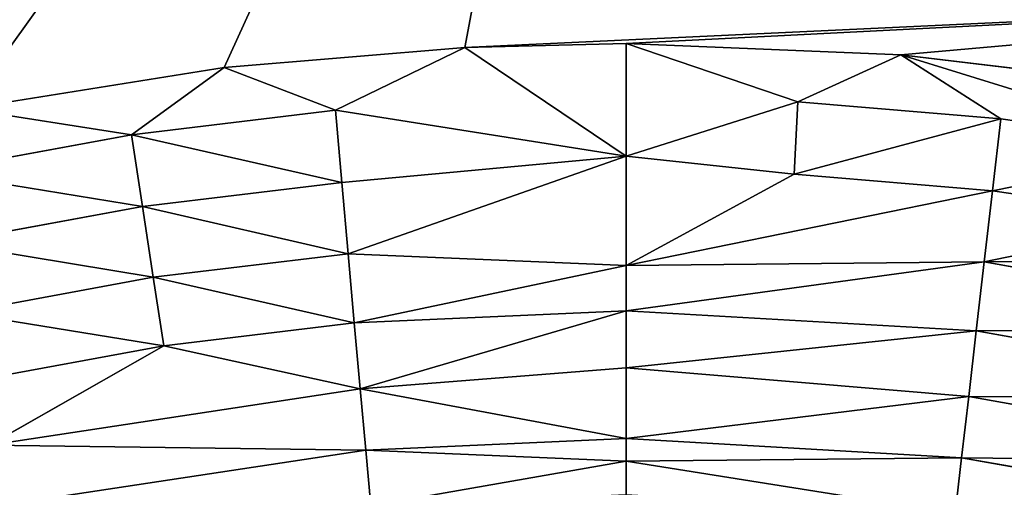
# Model space of a CAD drawing. Extents: x 0 to 605, y 0 to 400.
# Tile 568 of 656: x 298.02 to 305.18, y 226.54 to 229.94. Entities that reach past the tile are written whole.
import ezdxf

# ---------------------------------------------------------------- set-up
doc = ezdxf.new("R2010")
doc.units = 0
doc.header["$LTSCALE"] = 25.4
doc.layers.get('0').update_dxf_attribs({"linetype": 'CONTINUOUS'})

# ---------------------------------------------------------------- blocks, each defined once
blk = doc.blocks.new('ATLANTA610_-_S_STL')
at = {"color": 0}
for p, q in [((302.6973, 25.684, 163.8821), (297.8894, 25.4585, 170.5904)), ((302.6973, 25.684, 163.8821), (297.8894, 25.4585, 170.5904)), ((299.7717, 25.4667, 170.2905), (297.8894, 25.4585, 170.5904)), ((299.7717, 25.4667, 170.2905), (297.8894, 25.4585, 170.5904)), ((299.0985, 25.4368, 170.7796), (297.8894, 25.4585, 170.5904)), ((299.0985, 25.4368, 170.7796), (297.8894, 25.4585, 170.5904)), ((299.0985, 25.4368, 170.7796), (299.7717, 25.4667, 170.2905)), ((299.0985, 25.4368, 170.7796), (299.7717, 25.4667, 170.2905)), ((299.0985, 25.4368, 170.7796), (300.5811, 25.4417, 170.6012)), ((299.0985, 25.4368, 170.7796), (300.5811, 25.4417, 170.6012)), ((301.5224, 25.4707, 170.1441), (299.7717, 25.4667, 170.2905)), ((301.5224, 25.4707, 170.1441), (299.7717, 25.4667, 170.2905)), ((300.5811, 25.4417, 170.6012), (299.7717, 25.4667, 170.2905)), ((300.5811, 25.4417, 170.6012), (299.7717, 25.4667, 170.2905)), ((300.5811, 25.4417, 170.6012), (301.5224, 25.4707, 170.1441)), ((300.5811, 25.4417, 170.6012), (301.5224, 25.4707, 170.1441)), ((300.5811, 25.4417, 170.6012), (302.6969, 25.3785, 170.9366)), ((300.5811, 25.4417, 170.6012), (302.6969, 25.3785, 170.9366)), ((300.5811, 25.4417, 170.6012), (300.6277, 25.3556, 171.1266)), ((300.5811, 25.4417, 170.6012), (300.6277, 25.3556, 171.1266)), ((302.6972, 25.4713, 170.116), (301.5224, 25.4707, 170.1441)), ((302.6972, 25.4713, 170.116), (301.5224, 25.4707, 170.1441)), ((301.5224, 25.4707, 170.1441), (302.6969, 25.3785, 170.9366)), ((301.5224, 25.4707, 170.1441), (302.6969, 25.3785, 170.9366)), ((302.6969, 25.3785, 170.9366), (302.6972, 25.4713, 170.116)), ((302.6969, 25.3785, 170.9366), (302.6972, 25.4713, 170.116)), ((302.6969, 25.3785, 170.9366), (303.9472, 25.4434, 170.54)), ((302.6969, 25.3785, 170.9366), (303.9472, 25.4434, 170.54)), ((304.6969, 25.4693, 170.1973), (302.6972, 25.4713, 170.116)), ((302.6972, 25.4713, 170.116), (303.9472, 25.4434, 170.54)), ((302.6972, 25.4713, 170.116), (303.9472, 25.4434, 170.54)), ((304.6969, 25.4693, 170.1973), (302.6972, 25.4713, 170.116)), ((303.9472, 25.4434, 170.54), (303.9197, 25.3573, 171.0668)), ((303.9472, 25.4434, 170.54), (303.9197, 25.3573, 171.0668)), ((303.9472, 25.4434, 170.54), (304.6969, 25.4693, 170.1973)), ((303.9472, 25.4434, 170.54), (304.6969, 25.4693, 170.1973)), ((303.9472, 25.4434, 170.54), (305.4234, 25.44, 170.6631)), ((303.9472, 25.4434, 170.54), (305.4234, 25.44, 170.6631)), ((305.4234, 25.44, 170.6631), (304.6969, 25.4693, 170.1973)), ((305.4234, 25.44, 170.6631), (304.6969, 25.4693, 170.1973)), ((306.8919, 25.4341, 170.8778), (304.6969, 25.4693, 170.1973)), ((306.8919, 25.4341, 170.8778), (304.6969, 25.4693, 170.1973)), ((306.5583, 25.4631, 170.4208), (304.6969, 25.4693, 170.1973)), ((306.5583, 25.4631, 170.4208), (304.6969, 25.4693, 170.1973)), ((305.4234, 25.44, 170.6631), (305.3634, 25.3539, 171.1872)), ((305.4234, 25.44, 170.6631), (305.3634, 25.3539, 171.1872)), ((305.4234, 25.44, 170.6631), (306.8919, 25.4341, 170.8778)), ((305.4234, 25.44, 170.6631), (306.8919, 25.4341, 170.8778)), ((297.6303, 25.4293, 171.05), (299.0985, 25.4368, 170.7796)), ((297.6303, 25.4293, 171.05), (299.0985, 25.4368, 170.7796)), ((299.0985, 25.4368, 170.7796), (299.1778, 25.3506, 171.3011)), ((299.0985, 25.4368, 170.7796), (299.1778, 25.3506, 171.3011)), ((302.6969, 25.3785, 170.9366), (300.6277, 25.3556, 171.1266)), ((302.6969, 25.3785, 170.9366), (300.6277, 25.3556, 171.1266)), ((302.6969, 25.3785, 170.9366), (300.6739, 25.2116, 171.6459)), ((302.6969, 25.3785, 170.9366), (300.6739, 25.2116, 171.6459)), ((302.6971, 25.1519, 171.7307), (302.6969, 25.3785, 170.9366)), ((302.6969, 25.3785, 170.9366), (303.9197, 25.3573, 171.0668)), ((302.6969, 25.3785, 170.9366), (303.9197, 25.3573, 171.0668)), ((302.6971, 25.1519, 171.7307), (302.6969, 25.3785, 170.9366)), ((299.1778, 25.3506, 171.3011), (297.7418, 25.3431, 171.5656)), ((299.1778, 25.3506, 171.3011), (297.7418, 25.3431, 171.5656)), ((300.6277, 25.3556, 171.1266), (299.1778, 25.3506, 171.3011)), ((300.6277, 25.3556, 171.1266), (299.1778, 25.3506, 171.3011)), ((299.1778, 25.3506, 171.3011), (299.2564, 25.2066, 171.8165)), ((299.1778, 25.3506, 171.3011), (299.2564, 25.2066, 171.8165)), ((300.6277, 25.3556, 171.1266), (300.6739, 25.2116, 171.6459)), ((300.6277, 25.3556, 171.1266), (300.6739, 25.2116, 171.6459)), ((303.9197, 25.3573, 171.0668), (302.6971, 25.1519, 171.7307)), ((303.9197, 25.3573, 171.0668), (302.6971, 25.1519, 171.7307)), ((305.3634, 25.3539, 171.1872), (302.6971, 25.1519, 171.7307)), ((305.3634, 25.3539, 171.1872), (302.6971, 25.1519, 171.7307)), ((305.3634, 25.3539, 171.1872), (303.9197, 25.3573, 171.0668)), ((305.3634, 25.3539, 171.1872), (303.9197, 25.3573, 171.0668)), ((305.3039, 25.2099, 171.7051), (305.3634, 25.3539, 171.1872)), ((305.3039, 25.2099, 171.7051), (305.3634, 25.3539, 171.1872)), ((306.7996, 25.3479, 171.3972), (305.3039, 25.2099, 171.7051)), ((306.7996, 25.3479, 171.3972), (305.3039, 25.2099, 171.7051)), ((308.2197, 25.3395, 171.6956), (305.3039, 25.2099, 171.7051)), ((308.2197, 25.3395, 171.6956), (305.3039, 25.2099, 171.7051)), ((306.7996, 25.3479, 171.3972), (305.3634, 25.3539, 171.1872)), ((306.7996, 25.3479, 171.3972), (305.3634, 25.3539, 171.1872)), ((297.8524, 25.1991, 172.0751), (299.2564, 25.2066, 171.8165)), ((297.8524, 25.1991, 172.0751), (299.2564, 25.2066, 171.8165)), ((299.2564, 25.2066, 171.8165), (300.6739, 25.2116, 171.6459)), ((299.2564, 25.2066, 171.8165), (300.6739, 25.2116, 171.6459)), ((299.2564, 25.2066, 171.8165), (299.3328, 25.0058, 172.3163)), ((299.2564, 25.2066, 171.8165), (299.3328, 25.0058, 172.3163)), ((300.6739, 25.2116, 171.6459), (302.6971, 25.1519, 171.7307)), ((300.6739, 25.2116, 171.6459), (302.6971, 25.1519, 171.7307)), ((300.6739, 25.2116, 171.6459), (300.7189, 25.0108, 172.1495)), ((300.6739, 25.2116, 171.6459), (300.7189, 25.0108, 172.1495)), ((302.6971, 25.1519, 171.7307), (300.7189, 25.0108, 172.1495)), ((302.6971, 25.1519, 171.7307), (300.7189, 25.0108, 172.1495)), ((302.6971, 25.0132, 172.062), (305.3039, 25.2099, 171.7051)), ((305.3039, 25.2099, 171.7051), (302.6971, 25.1519, 171.7307)), ((305.3039, 25.2099, 171.7051), (302.6971, 25.1519, 171.7307)), ((302.6971, 25.0132, 172.062), (305.3039, 25.2099, 171.7051)), ((302.6971, 25.0132, 172.062), (302.6971, 25.1519, 171.7307)), ((302.6971, 25.0132, 172.062), (302.6971, 25.1519, 171.7307)), ((305.3039, 25.2099, 171.7051), (305.246, 25.0091, 172.2074)), ((305.3039, 25.2099, 171.7051), (305.246, 25.0091, 172.2074)), ((305.3039, 25.2099, 171.7051), (308.0965, 25.1955, 172.2022)), ((305.3039, 25.2099, 171.7051), (308.0965, 25.1955, 172.2022)), ((300.7189, 25.0108, 172.1495), (299.3328, 25.0058, 172.3163)), ((300.7189, 25.0108, 172.1495), (299.3328, 25.0058, 172.3163)), ((300.7189, 25.0108, 172.1495), (302.6971, 25.0132, 172.062)), ((300.7189, 25.0108, 172.1495), (302.6971, 25.0132, 172.062)), ((300.7189, 25.0108, 172.1495), (300.7617, 24.7562, 172.6284)), ((300.7189, 25.0108, 172.1495), (300.7617, 24.7562, 172.6284)), ((302.6971, 25.0132, 172.062), (300.7617, 24.7562, 172.6284)), ((302.6971, 25.0132, 172.062), (300.7617, 24.7562, 172.6284)), ((302.6973, 24.7977, 172.4767), (302.6971, 25.0132, 172.062)), ((302.6971, 25.0132, 172.062), (305.246, 25.0091, 172.2074)), ((302.6971, 25.0132, 172.062), (305.246, 25.0091, 172.2074)), ((302.6973, 24.7977, 172.4767), (302.6971, 25.0132, 172.062)), ((305.246, 25.0091, 172.2074), (302.6973, 24.7977, 172.4767)), ((305.246, 25.0091, 172.2074), (302.6973, 24.7977, 172.4767)), ((305.246, 25.0091, 172.2074), (305.1907, 24.7545, 172.685)), ((305.246, 25.0091, 172.2074), (305.1907, 24.7545, 172.685)), ((307.9767, 24.9947, 172.6934), (305.246, 25.0091, 172.2074)), ((307.9767, 24.9947, 172.6934), (305.246, 25.0091, 172.2074)), ((299.3328, 25.0058, 172.3163), (297.96, 24.9983, 172.5691)), ((299.3328, 25.0058, 172.3163), (297.96, 24.9983, 172.5691)), ((299.3328, 25.0058, 172.3163), (298.0627, 24.7438, 173.0388)), ((299.3328, 25.0058, 172.3163), (298.0627, 24.7438, 173.0388)), ((299.3328, 25.0058, 172.3163), (300.7617, 24.7562, 172.6284)), ((299.3328, 25.0058, 172.3163), (300.7617, 24.7562, 172.6284)), ((302.6973, 24.7977, 172.4767), (300.7617, 24.7562, 172.6284)), ((302.6973, 24.7977, 172.4767), (300.7617, 24.7562, 172.6284)), ((302.6974, 24.4553, 172.9905), (302.6973, 24.7977, 172.4767)), ((302.6973, 24.7977, 172.4767), (305.1907, 24.7545, 172.685)), ((302.6973, 24.7977, 172.4767), (305.1907, 24.7545, 172.685)), ((302.6974, 24.4553, 172.9905), (302.6973, 24.7977, 172.4767)), ((298.0627, 24.7438, 173.0388), (300.7617, 24.7562, 172.6284)), ((298.0627, 24.7438, 173.0388), (300.7617, 24.7562, 172.6284)), ((300.7617, 24.7562, 172.6284), (302.6974, 24.4553, 172.9905)), ((300.7617, 24.7562, 172.6284), (302.6974, 24.4553, 172.9905)), ((300.7617, 24.7562, 172.6284), (300.8018, 24.4529, 173.0743)), ((300.7617, 24.7562, 172.6284), (300.8018, 24.4529, 173.0743)), ((302.6974, 24.4553, 172.9905), (305.1907, 24.7545, 172.685)), ((302.6974, 24.4553, 172.9905), (305.1907, 24.7545, 172.685)), ((305.1907, 24.7545, 172.685), (305.139, 24.4512, 173.1298)), ((305.1907, 24.7545, 172.685), (305.139, 24.4512, 173.1298)), ((305.1907, 24.7545, 172.685), (307.8623, 24.7402, 173.1604)), ((305.1907, 24.7545, 172.685), (307.8623, 24.7402, 173.1604)), ((300.8018, 24.4529, 173.0743), (298.1586, 24.4405, 173.4762)), ((300.8018, 24.4529, 173.0743), (298.1586, 24.4405, 173.4762)), ((302.6974, 24.4553, 172.9905), (300.8018, 24.4529, 173.0743)), ((302.6974, 24.4553, 172.9905), (300.8018, 24.4529, 173.0743)), ((300.8018, 24.4529, 173.0743), (302.6974, 24.3255, 173.1543)), ((300.8018, 24.4529, 173.0743), (302.6974, 24.3255, 173.1543)), ((300.8018, 24.4529, 173.0743), (300.8385, 24.1073, 173.4805)), ((300.8018, 24.4529, 173.0743), (300.8385, 24.1073, 173.4805)), ((302.6974, 24.3255, 173.1543), (302.6974, 24.4553, 172.9905)), ((302.6974, 24.4553, 172.9905), (305.139, 24.4512, 173.1298)), ((302.6974, 24.4553, 172.9905), (305.139, 24.4512, 173.1298)), ((302.6974, 24.3255, 173.1543), (302.6974, 24.4553, 172.9905)), ((305.139, 24.4512, 173.1298), (302.6974, 24.3255, 173.1543)), ((305.139, 24.4512, 173.1298), (302.6974, 24.3255, 173.1543)), ((305.139, 24.4512, 173.1298), (305.0918, 24.1056, 173.5349)), ((305.139, 24.4512, 173.1298), (305.0918, 24.1056, 173.5349)), ((307.7554, 24.4368, 173.5953), (305.139, 24.4512, 173.1298)), ((307.7554, 24.4368, 173.5953), (305.139, 24.4512, 173.1298)), ((302.6974, 24.3255, 173.1543), (300.8385, 24.1073, 173.4805)), ((302.6974, 24.3255, 173.1543), (300.8385, 24.1073, 173.4805)), ((302.6975, 24.1097, 173.3983), (302.6974, 24.3255, 173.1543)), ((302.6975, 24.1097, 173.3983), (302.6974, 24.3255, 173.1543)), ((305.0918, 24.1056, 173.5349), (302.6974, 24.3255, 173.1543)), ((305.0918, 24.1056, 173.5349), (302.6974, 24.3255, 173.1543))]:
    blk.add_line(p, q, dxfattribs=at)
mesh = blk.add_polyface(dxfattribs=at)
corners = [(296.0924, 25.447, 171.0192), (302.6973, 25.684, 163.8821), (295.8862, 25.4842, 169.7684)]
mesh.append_faces([[corners[k] for k in face] for face in [(0, 1, 2)]], dxfattribs={"color": 0})
mesh = blk.add_polyface(dxfattribs=at)
corners = [(296.0924, 25.447, 171.0192), (297.8894, 25.4585, 170.5904), (302.6973, 25.684, 163.8821)]
mesh.append_faces([[corners[k] for k in face] for face in [(0, 1, 2)]], dxfattribs={"color": 0})
mesh = blk.add_polyface(dxfattribs=at)
corners = [(302.6973, 25.684, 163.8821), (301.5224, 25.4707, 170.1441), (309.5085, 25.4842, 169.7684), (299.7717, 25.4667, 170.2905), (297.8894, 25.4585, 170.5904), (302.6972, 25.4713, 170.116), (304.6969, 25.4693, 170.1973), (306.5583, 25.4631, 170.4208)]
mesh.append_faces([[corners[k] for k in face] for face in [(3, 0, 4), (2, 6, 7)]], dxfattribs={"vtx0": -1, "color": 0})
mesh.append_faces([[corners[k] for k in face] for face in [(0, 1, 2), (1, 0, 3), (6, 2, 5)]], dxfattribs={"vtx0": -1, "vtx1": -1, "color": 0})
mesh.append_faces([[corners[k] for k in face] for face in [(2, 1, 5)]], dxfattribs={"vtx0": -1, "vtx2": -1, "color": 0})
mesh = blk.add_polyface(dxfattribs=at)
corners = [(297.6303, 25.4293, 171.05), (299.0985, 25.4368, 170.7796), (297.8894, 25.4585, 170.5904)]
mesh.append_faces([[corners[k] for k in face] for face in [(0, 1, 2)]], dxfattribs={"color": 0})
mesh = blk.add_polyface(dxfattribs=at)
corners = [(299.0985, 25.4368, 170.7796), (299.7717, 25.4667, 170.2905), (297.8894, 25.4585, 170.5904)]
mesh.append_faces([[corners[k] for k in face] for face in [(0, 1, 2)]], dxfattribs={"color": 0})
mesh = blk.add_polyface(dxfattribs=at)
corners = [(299.0985, 25.4368, 170.7796), (300.5811, 25.4417, 170.6012), (299.7717, 25.4667, 170.2905)]
mesh.append_faces([[corners[k] for k in face] for face in [(0, 1, 2)]], dxfattribs={"color": 0})
mesh = blk.add_polyface(dxfattribs=at)
corners = [(299.0985, 25.4368, 170.7796), (300.6277, 25.3556, 171.1266), (300.5811, 25.4417, 170.6012), (299.1778, 25.3506, 171.3011)]
mesh.append_faces([[corners[k] for k in face] for face in [(0, 1, 2), (1, 0, 3)]], dxfattribs={"vtx0": -1, "color": 0})
mesh = blk.add_polyface(dxfattribs=at)
corners = [(300.5811, 25.4417, 170.6012), (301.5224, 25.4707, 170.1441), (299.7717, 25.4667, 170.2905)]
mesh.append_faces([[corners[k] for k in face] for face in [(0, 1, 2)]], dxfattribs={"color": 0})
mesh = blk.add_polyface(dxfattribs=at)
corners = [(302.6969, 25.3785, 170.9366), (301.5224, 25.4707, 170.1441), (300.5811, 25.4417, 170.6012)]
mesh.append_faces([[corners[k] for k in face] for face in [(0, 1, 2)]], dxfattribs={"color": 0})
mesh = blk.add_polyface(dxfattribs=at)
corners = [(300.6277, 25.3556, 171.1266), (302.6969, 25.3785, 170.9366), (300.5811, 25.4417, 170.6012)]
mesh.append_faces([[corners[k] for k in face] for face in [(0, 1, 2)]], dxfattribs={"color": 0})
mesh = blk.add_polyface(dxfattribs=at)
corners = [(302.6969, 25.3785, 170.9366), (302.6972, 25.4713, 170.116), (301.5224, 25.4707, 170.1441)]
mesh.append_faces([[corners[k] for k in face] for face in [(0, 1, 2)]], dxfattribs={"color": 0})
mesh = blk.add_polyface(dxfattribs=at)
corners = [(302.6969, 25.3785, 170.9366), (303.9472, 25.4434, 170.54), (302.6972, 25.4713, 170.116)]
mesh.append_faces([[corners[k] for k in face] for face in [(0, 1, 2)]], dxfattribs={"color": 0})
mesh = blk.add_polyface(dxfattribs=at)
corners = [(303.9197, 25.3573, 171.0668), (303.9472, 25.4434, 170.54), (302.6969, 25.3785, 170.9366)]
mesh.append_faces([[corners[k] for k in face] for face in [(0, 1, 2)]], dxfattribs={"color": 0})
mesh = blk.add_polyface(dxfattribs=at)
corners = [(303.9472, 25.4434, 170.54), (304.6969, 25.4693, 170.1973), (302.6972, 25.4713, 170.116)]
mesh.append_faces([[corners[k] for k in face] for face in [(0, 1, 2)]], dxfattribs={"color": 0})
mesh = blk.add_polyface(dxfattribs=at)
corners = [(303.9197, 25.3573, 171.0668), (305.4234, 25.44, 170.6631), (303.9472, 25.4434, 170.54), (305.3634, 25.3539, 171.1872)]
mesh.append_faces([[corners[k] for k in face] for face in [(0, 1, 2), (1, 0, 3)]], dxfattribs={"vtx0": -1, "color": 0})
mesh = blk.add_polyface(dxfattribs=at)
corners = [(305.4234, 25.44, 170.6631), (304.6969, 25.4693, 170.1973), (303.9472, 25.4434, 170.54)]
mesh.append_faces([[corners[k] for k in face] for face in [(0, 1, 2)]], dxfattribs={"color": 0})
mesh = blk.add_polyface(dxfattribs=at)
corners = [(306.8919, 25.4341, 170.8778), (304.6969, 25.4693, 170.1973), (305.4234, 25.44, 170.6631)]
mesh.append_faces([[corners[k] for k in face] for face in [(0, 1, 2)]], dxfattribs={"color": 0})
mesh = blk.add_polyface(dxfattribs=at)
corners = [(306.8919, 25.4341, 170.8778), (306.5583, 25.4631, 170.4208), (304.6969, 25.4693, 170.1973)]
mesh.append_faces([[corners[k] for k in face] for face in [(0, 1, 2)]], dxfattribs={"color": 0})
mesh = blk.add_polyface(dxfattribs=at)
corners = [(305.3634, 25.3539, 171.1872), (306.8919, 25.4341, 170.8778), (305.4234, 25.44, 170.6631), (306.7996, 25.3479, 171.3972)]
mesh.append_faces([[corners[k] for k in face] for face in [(0, 1, 2), (1, 0, 3)]], dxfattribs={"vtx0": -1, "color": 0})
mesh = blk.add_polyface(dxfattribs=at)
corners = [(297.6303, 25.4293, 171.05), (299.1778, 25.3506, 171.3011), (299.0985, 25.4368, 170.7796), (297.7418, 25.3431, 171.5656)]
mesh.append_faces([[corners[k] for k in face] for face in [(0, 1, 2), (1, 0, 3)]], dxfattribs={"vtx0": -1, "color": 0})
mesh = blk.add_polyface(dxfattribs=at)
corners = [(300.6739, 25.2116, 171.6459), (302.6969, 25.3785, 170.9366), (300.6277, 25.3556, 171.1266)]
mesh.append_faces([[corners[k] for k in face] for face in [(0, 1, 2)]], dxfattribs={"color": 0})
mesh = blk.add_polyface(dxfattribs=at)
corners = [(302.6971, 25.1519, 171.7307), (302.6969, 25.3785, 170.9366), (300.6739, 25.2116, 171.6459)]
mesh.append_faces([[corners[k] for k in face] for face in [(0, 1, 2)]], dxfattribs={"color": 0})
mesh = blk.add_polyface(dxfattribs=at)
corners = [(302.6971, 25.1519, 171.7307), (303.9197, 25.3573, 171.0668), (302.6969, 25.3785, 170.9366)]
mesh.append_faces([[corners[k] for k in face] for face in [(0, 1, 2)]], dxfattribs={"color": 0})
mesh = blk.add_polyface(dxfattribs=at)
corners = [(297.7418, 25.3431, 171.5656), (299.2564, 25.2066, 171.8165), (299.1778, 25.3506, 171.3011), (297.8524, 25.1991, 172.0751)]
mesh.append_faces([[corners[k] for k in face] for face in [(0, 1, 2), (1, 0, 3)]], dxfattribs={"vtx0": -1, "color": 0})
mesh = blk.add_polyface(dxfattribs=at)
corners = [(299.1778, 25.3506, 171.3011), (300.6739, 25.2116, 171.6459), (300.6277, 25.3556, 171.1266), (299.2564, 25.2066, 171.8165)]
mesh.append_faces([[corners[k] for k in face] for face in [(0, 1, 2), (1, 0, 3)]], dxfattribs={"vtx0": -1, "color": 0})
mesh = blk.add_polyface(dxfattribs=at)
corners = [(302.6971, 25.1519, 171.7307), (305.3634, 25.3539, 171.1872), (303.9197, 25.3573, 171.0668)]
mesh.append_faces([[corners[k] for k in face] for face in [(0, 1, 2)]], dxfattribs={"color": 0})
mesh = blk.add_polyface(dxfattribs=at)
corners = [(302.6971, 25.1519, 171.7307), (305.3039, 25.2099, 171.7051), (305.3634, 25.3539, 171.1872)]
mesh.append_faces([[corners[k] for k in face] for face in [(0, 1, 2)]], dxfattribs={"color": 0})
mesh = blk.add_polyface(dxfattribs=at)
corners = [(305.3039, 25.2099, 171.7051), (306.7996, 25.3479, 171.3972), (305.3634, 25.3539, 171.1872)]
mesh.append_faces([[corners[k] for k in face] for face in [(0, 1, 2)]], dxfattribs={"color": 0})
mesh = blk.add_polyface(dxfattribs=at)
corners = [(305.3039, 25.2099, 171.7051), (308.2197, 25.3395, 171.6956), (306.7996, 25.3479, 171.3972)]
mesh.append_faces([[corners[k] for k in face] for face in [(0, 1, 2)]], dxfattribs={"color": 0})
mesh = blk.add_polyface(dxfattribs=at)
corners = [(308.0965, 25.1955, 172.2022), (308.2197, 25.3395, 171.6956), (305.3039, 25.2099, 171.7051)]
mesh.append_faces([[corners[k] for k in face] for face in [(0, 1, 2)]], dxfattribs={"color": 0})
mesh = blk.add_polyface(dxfattribs=at)
corners = [(297.8524, 25.1991, 172.0751), (299.3328, 25.0058, 172.3163), (299.2564, 25.2066, 171.8165), (297.96, 24.9983, 172.5691)]
mesh.append_faces([[corners[k] for k in face] for face in [(0, 1, 2), (1, 0, 3)]], dxfattribs={"vtx0": -1, "color": 0})
mesh = blk.add_polyface(dxfattribs=at)
corners = [(299.2564, 25.2066, 171.8165), (300.7189, 25.0108, 172.1495), (300.6739, 25.2116, 171.6459), (299.3328, 25.0058, 172.3163)]
mesh.append_faces([[corners[k] for k in face] for face in [(0, 1, 2), (1, 0, 3)]], dxfattribs={"vtx0": -1, "color": 0})
mesh = blk.add_polyface(dxfattribs=at)
corners = [(300.7189, 25.0108, 172.1495), (302.6971, 25.1519, 171.7307), (300.6739, 25.2116, 171.6459)]
mesh.append_faces([[corners[k] for k in face] for face in [(0, 1, 2)]], dxfattribs={"color": 0})
mesh = blk.add_polyface(dxfattribs=at)
corners = [(300.7189, 25.0108, 172.1495), (302.6971, 25.0132, 172.062), (302.6971, 25.1519, 171.7307)]
mesh.append_faces([[corners[k] for k in face] for face in [(0, 1, 2)]], dxfattribs={"color": 0})
mesh = blk.add_polyface(dxfattribs=at)
corners = [(302.6971, 25.0132, 172.062), (305.3039, 25.2099, 171.7051), (302.6971, 25.1519, 171.7307)]
mesh.append_faces([[corners[k] for k in face] for face in [(0, 1, 2)]], dxfattribs={"color": 0})
mesh = blk.add_polyface(dxfattribs=at)
corners = [(305.246, 25.0091, 172.2074), (305.3039, 25.2099, 171.7051), (302.6971, 25.0132, 172.062)]
mesh.append_faces([[corners[k] for k in face] for face in [(0, 1, 2)]], dxfattribs={"color": 0})
mesh = blk.add_polyface(dxfattribs=at)
corners = [(305.246, 25.0091, 172.2074), (308.0965, 25.1955, 172.2022), (305.3039, 25.2099, 171.7051), (307.9767, 24.9947, 172.6934)]
mesh.append_faces([[corners[k] for k in face] for face in [(0, 1, 2), (1, 0, 3)]], dxfattribs={"vtx0": -1, "color": 0})
mesh = blk.add_polyface(dxfattribs=at)
corners = [(300.7617, 24.7562, 172.6284), (300.7189, 25.0108, 172.1495), (299.3328, 25.0058, 172.3163)]
mesh.append_faces([[corners[k] for k in face] for face in [(0, 1, 2)]], dxfattribs={"color": 0})
mesh = blk.add_polyface(dxfattribs=at)
corners = [(300.7617, 24.7562, 172.6284), (302.6971, 25.0132, 172.062), (300.7189, 25.0108, 172.1495)]
mesh.append_faces([[corners[k] for k in face] for face in [(0, 1, 2)]], dxfattribs={"color": 0})
mesh = blk.add_polyface(dxfattribs=at)
corners = [(300.7617, 24.7562, 172.6284), (302.6973, 24.7977, 172.4767), (302.6971, 25.0132, 172.062)]
mesh.append_faces([[corners[k] for k in face] for face in [(0, 1, 2)]], dxfattribs={"color": 0})
mesh = blk.add_polyface(dxfattribs=at)
corners = [(302.6973, 24.7977, 172.4767), (305.246, 25.0091, 172.2074), (302.6971, 25.0132, 172.062)]
mesh.append_faces([[corners[k] for k in face] for face in [(0, 1, 2)]], dxfattribs={"color": 0})
mesh = blk.add_polyface(dxfattribs=at)
corners = [(305.1907, 24.7545, 172.685), (305.246, 25.0091, 172.2074), (302.6973, 24.7977, 172.4767)]
mesh.append_faces([[corners[k] for k in face] for face in [(0, 1, 2)]], dxfattribs={"color": 0})
mesh = blk.add_polyface(dxfattribs=at)
corners = [(305.1907, 24.7545, 172.685), (307.9767, 24.9947, 172.6934), (305.246, 25.0091, 172.2074), (307.8623, 24.7402, 173.1604)]
mesh.append_faces([[corners[k] for k in face] for face in [(0, 1, 2), (1, 0, 3)]], dxfattribs={"vtx0": -1, "color": 0})
mesh = blk.add_polyface(dxfattribs=at)
corners = [(298.0627, 24.7438, 173.0388), (299.3328, 25.0058, 172.3163), (297.96, 24.9983, 172.5691)]
mesh.append_faces([[corners[k] for k in face] for face in [(0, 1, 2)]], dxfattribs={"color": 0})
mesh = blk.add_polyface(dxfattribs=at)
corners = [(298.0627, 24.7438, 173.0388), (300.7617, 24.7562, 172.6284), (299.3328, 25.0058, 172.3163)]
mesh.append_faces([[corners[k] for k in face] for face in [(0, 1, 2)]], dxfattribs={"color": 0})
mesh = blk.add_polyface(dxfattribs=at)
corners = [(302.6974, 24.4553, 172.9905), (302.6973, 24.7977, 172.4767), (300.7617, 24.7562, 172.6284)]
mesh.append_faces([[corners[k] for k in face] for face in [(0, 1, 2)]], dxfattribs={"color": 0})
mesh = blk.add_polyface(dxfattribs=at)
corners = [(302.6974, 24.4553, 172.9905), (305.1907, 24.7545, 172.685), (302.6973, 24.7977, 172.4767)]
mesh.append_faces([[corners[k] for k in face] for face in [(0, 1, 2)]], dxfattribs={"color": 0})
mesh = blk.add_polyface(dxfattribs=at)
corners = [(298.0627, 24.7438, 173.0388), (300.8018, 24.4529, 173.0743), (300.7617, 24.7562, 172.6284), (298.1586, 24.4405, 173.4762)]
mesh.append_faces([[corners[k] for k in face] for face in [(0, 1, 2), (1, 0, 3)]], dxfattribs={"vtx0": -1, "color": 0})
mesh = blk.add_polyface(dxfattribs=at)
corners = [(300.8018, 24.4529, 173.0743), (302.6974, 24.4553, 172.9905), (300.7617, 24.7562, 172.6284)]
mesh.append_faces([[corners[k] for k in face] for face in [(0, 1, 2)]], dxfattribs={"color": 0})
mesh = blk.add_polyface(dxfattribs=at)
corners = [(305.139, 24.4512, 173.1298), (305.1907, 24.7545, 172.685), (302.6974, 24.4553, 172.9905)]
mesh.append_faces([[corners[k] for k in face] for face in [(0, 1, 2)]], dxfattribs={"color": 0})
mesh = blk.add_polyface(dxfattribs=at)
corners = [(305.139, 24.4512, 173.1298), (307.8623, 24.7402, 173.1604), (305.1907, 24.7545, 172.685), (307.7554, 24.4368, 173.5953)]
mesh.append_faces([[corners[k] for k in face] for face in [(0, 1, 2), (1, 0, 3)]], dxfattribs={"vtx0": -1, "color": 0})
mesh = blk.add_polyface(dxfattribs=at)
corners = [(298.1586, 24.4405, 173.4762), (300.8385, 24.1073, 173.4805), (300.8018, 24.4529, 173.0743), (298.2464, 24.0949, 173.8744)]
mesh.append_faces([[corners[k] for k in face] for face in [(0, 1, 2), (1, 0, 3)]], dxfattribs={"vtx0": -1, "color": 0})
mesh = blk.add_polyface(dxfattribs=at)
corners = [(302.6974, 24.3255, 173.1543), (302.6974, 24.4553, 172.9905), (300.8018, 24.4529, 173.0743)]
mesh.append_faces([[corners[k] for k in face] for face in [(0, 1, 2)]], dxfattribs={"color": 0})
mesh = blk.add_polyface(dxfattribs=at)
corners = [(300.8385, 24.1073, 173.4805), (302.6974, 24.3255, 173.1543), (300.8018, 24.4529, 173.0743)]
mesh.append_faces([[corners[k] for k in face] for face in [(0, 1, 2)]], dxfattribs={"color": 0})
mesh = blk.add_polyface(dxfattribs=at)
corners = [(302.6974, 24.3255, 173.1543), (305.139, 24.4512, 173.1298), (302.6974, 24.4553, 172.9905)]
mesh.append_faces([[corners[k] for k in face] for face in [(0, 1, 2)]], dxfattribs={"color": 0})
mesh = blk.add_polyface(dxfattribs=at)
corners = [(305.0918, 24.1056, 173.5349), (305.139, 24.4512, 173.1298), (302.6974, 24.3255, 173.1543)]
mesh.append_faces([[corners[k] for k in face] for face in [(0, 1, 2)]], dxfattribs={"color": 0})
mesh = blk.add_polyface(dxfattribs=at)
corners = [(305.0918, 24.1056, 173.5349), (307.7554, 24.4368, 173.5953), (305.139, 24.4512, 173.1298), (307.6576, 24.0913, 173.9912)]
mesh.append_faces([[corners[k] for k in face] for face in [(0, 1, 2), (1, 0, 3)]], dxfattribs={"vtx0": -1, "color": 0})
mesh = blk.add_polyface(dxfattribs=at)
corners = [(300.8385, 24.1073, 173.4805), (302.6975, 24.1097, 173.3983), (302.6974, 24.3255, 173.1543)]
mesh.append_faces([[corners[k] for k in face] for face in [(0, 1, 2)]], dxfattribs={"color": 0})
mesh = blk.add_polyface(dxfattribs=at)
corners = [(305.0918, 24.1056, 173.5349), (302.6974, 24.3255, 173.1543), (302.6975, 24.1097, 173.3983)]
mesh.append_faces([[corners[k] for k in face] for face in [(0, 1, 2)]], dxfattribs={"color": 0})

msp = doc.modelspace()

# ---------------------------------------------------------------- block references
at = {"color": 254, "extrusion": (0, -1, 5.55112e-17)}
msp.add_blockref('ATLANTA610_-_S_STL', (-0.2686, -0.0661, -399.8831), dxfattribs=at)

doc.saveas('drawing.dxf')
